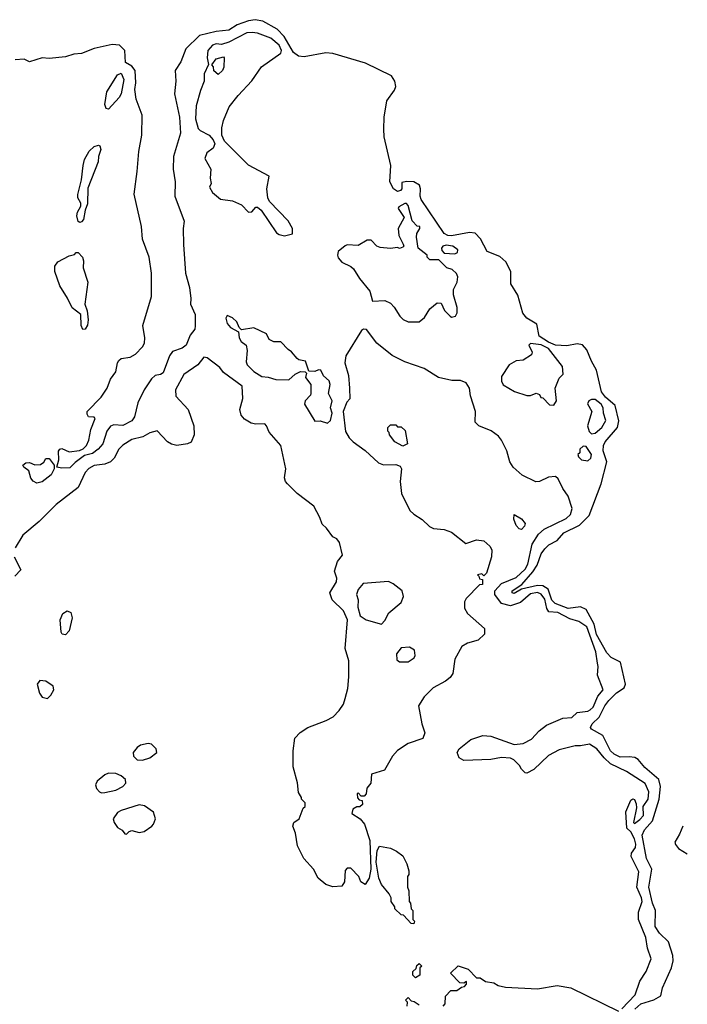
# Model space of a CAD drawing. Extents: x 2380107 to 2585170, y 384273 to 546161.
# Tile 311 of 331: x 2562230 to 2565949, y 481552 to 487037. Entities that reach past the tile are written whole.
import ezdxf

# ---------------------------------------------------------------- set-up
doc = ezdxf.new("R2010")
doc.units = 0

msp = doc.modelspace()

# ---------------------------------------------------------------- linework, layer by layer
at = {"layer": '0CON05XD'}
for points in [[(2565656, 481525), (2565691.2, 481555), (2565762.1, 481577.9), (2565801.2, 481598.8), (2565810.4, 481645), (2565861.9, 481755), (2565870, 481795), (2565867.8, 481825), (2565845, 481900), (2565795, 481948.1), (2565770.4, 481985), (2565772.7, 482075), (2565755, 482115.8), (2565734.1, 482205), (2565751.1, 482305), (2565722.3, 482365), (2565698, 482495), (2565711.5, 482525), (2565755.3, 482574.7), (2565792.5, 482695), (2565800, 482765), (2565790.9, 482805), (2565711.9, 482871.9), (2565675, 482915.6), (2565656.7, 482926.7), (2565625, 482931.8), (2565575, 482929.1), (2565541.5, 482945), (2565521.8, 482965), (2565478.9, 483048.9), (2565416, 483085), (2565410, 483095), (2565419.2, 483115), (2565458.6, 483151.4), (2565490.4, 483215), (2565512.5, 483245), (2565555, 483287.9), (2565597.5, 483315), (2565604.5, 483335), (2565577.6, 483457.6), (2565525, 483483.8), (2565501.1, 483511.1), (2565443.3, 483613.3), (2565430.8, 483670.8), (2565385, 483751.5), (2565355, 483766.8), (2565285, 483756.5), (2565212.3, 483785), (2565194.3, 483804.3), (2565174.3, 483864.3), (2565144.4, 483884.4), (2565115.3, 483885.3), (2565025.2, 483864.8), (2564985, 483840.8), (2564974.2, 483844.2), (2564972.9, 483855), (2565028.2, 483891.8), (2565088.8, 483961.2), (2565112.2, 483997.8), (2565135, 484061.4), (2565155, 484089.4), (2565178.3, 484111.7), (2565224.6, 484135.4), (2565261.2, 484178.8), (2565348.9, 484221.1), (2565402.9, 484275), (2565468.7, 484451.3), (2565500.9, 484575), (2565481.2, 484635), (2565481.4, 484665), (2565491.2, 484685), (2565561.1, 484765), (2565567, 484803), (2565547.7, 484887.7), (2565493.2, 484935), (2565471.9, 484965), (2565443.7, 485085), (2565415.4, 485135.4), (2565388.9, 485198.9), (2565365, 485225.4), (2565335, 485231.2), (2565278.7, 485221.3), (2565215, 485224.2), (2565175, 485240.9), (2565124.8, 485274.8), (2565111.8, 485341.7), (2565054.5, 485374.5), (2565032.5, 485402.5), (2565005, 485502), (2564965.4, 485565.4), (2564965.7, 485635), (2564938.7, 485688.7), (2564905, 485717.3), (2564835, 485745.5), (2564797.5, 485817.5), (2564768.1, 485848.1), (2564735, 485851.2), (2564635, 485832.5), (2564615, 485835.2), (2564595, 485847.1), (2564467.1, 486035), (2564460.3, 486055), (2564462.8, 486095), (2564457.8, 486115), (2564425, 486133.2), (2564386.3, 486136.3), (2564359.3, 486130.7), (2564359.4, 486095), (2564352, 486085), (2564335, 486081.1), (2564311.9, 486095), (2564291.8, 486135), (2564297.3, 486225), (2564260, 486385), (2564258.2, 486428.2), (2564260.9, 486495), (2564275.4, 486585), (2564318.8, 486645), (2564325.4, 486665), (2564319.2, 486695), (2564301.2, 486725), (2564155.9, 486795.9), (2563975, 486849.2), (2563935, 486852.7), (2563815, 486830.4), (2563783.5, 486833.5), (2563756.2, 486855), (2563704.2, 486944.2), (2563665, 486984.2), (2563585, 487028.9), (2563542.6, 487037.4), (2563505, 487031.9), (2563441.7, 487008.3), (2563395, 486979.2), (2563325, 486971.6), (2563231.1, 486948.9), (2563156.2, 486875), (2563127.7, 486802.3), (2563095.8, 486754.2), (2563099.4, 486695), (2563092.5, 486625), (2563119.7, 486495), (2563126.4, 486405), (2563086.4, 486275), (2563085.4, 486205), (2563095.5, 486134.5), (2563094.2, 486055), (2563146.2, 485915), (2563141.2, 485875), (2563143.1, 485785), (2563154.3, 485625), (2563175.4, 485545.4), (2563184, 485485), (2563181.7, 485451.7), (2563206.9, 485395), (2563207.6, 485332.4), (2563205, 485313.3), (2563180.3, 485279.7), (2563158.1, 485225), (2563135, 485206.7), (2563080.9, 485189.1), (2563064.5, 485165), (2563029.3, 485070.7), (2563015, 485060.8), (2562985, 485056), (2562965, 485036.2), (2562924.3, 484975), (2562887.8, 484902.2), (2562869.1, 484825), (2562855, 484802.5), (2562805, 484776.2), (2562755, 484780), (2562735, 484773.1), (2562714.6, 484745.4), (2562693.1, 484675), (2562667.8, 484645), (2562635, 484620), (2562590.9, 484609.1), (2562538.6, 484571.5), (2562508.9, 484541.1), (2562465, 484539.4), (2562437.5, 484545), (2562448.6, 484585), (2562446.4, 484633.6), (2562453.3, 484645), (2562465, 484648.8), (2562505, 484629.2), (2562562.4, 484637.6), (2562583.2, 484646.8), (2562602, 484665), (2562615.5, 484694.5), (2562625.8, 484754.2), (2562650, 484815), (2562645, 484822.5), (2562614.1, 484824.1), (2562605, 484840), (2562606.2, 484855), (2562684.6, 484935.4), (2562718.1, 484985), (2562735.8, 485035), (2562765.8, 485075), (2562774.3, 485125), (2562782.1, 485137.9), (2562795, 485150), (2562845, 485157.8), (2562875, 485173.3), (2562914.5, 485215), (2562925.4, 485235), (2562926.8, 485265), (2562915.4, 485334.6), (2562963.6, 485495), (2562964.1, 485625), (2562950.6, 485715), (2562913.8, 485815), (2562908.2, 485885), (2562868.4, 486065), (2562885, 486192.5), (2562893.4, 486303.4), (2562910, 486395), (2562911.4, 486505), (2562879.5, 486595), (2562872.1, 486647.9), (2562877.5, 486685), (2562873.3, 486755), (2562855, 486778.6), (2562819.2, 486799.2), (2562815.4, 486865), (2562785.5, 486895.5), (2562745, 486899), (2562645, 486877.1), (2562575, 486848.7), (2562531.2, 486845), (2562485, 486829.7), (2562395, 486820.6), (2562355, 486824), (2562285, 486803.3), (2562255, 486817.1), (2562205, 486813.1)], [(2563705, 485833.8), (2563750, 485845), (2563750, 485875), (2563726.4, 485916.4), (2563622.5, 486025), (2563612.5, 486045), (2563607.5, 486095), (2563620, 486165), (2563505, 486227.5), (2563370.7, 486360.7), (2563356.7, 486395), (2563356.7, 486435), (2563366.2, 486475), (2563397.7, 486552.3), (2563446.7, 486615), (2563524.1, 486695.9), (2563576.7, 486775), (2563685, 486851.2), (2563687.8, 486865), (2563675.4, 486895), (2563630, 486935), (2563555, 486961.4), (2563525, 486965.8), (2563495, 486964), (2563395, 486912), (2563355, 486898.8), (2563325, 486902), (2563305, 486895.7), (2563278.8, 486865), (2563274, 486824), (2563281.7, 486788.3), (2563257.5, 486735), (2563258, 486695), (2563236.7, 486643.3), (2563212.8, 486557.2), (2563210, 486485), (2563225, 486431.2), (2563235, 486420), (2563285, 486393.3), (2563307.5, 486367.5), (2563316.7, 486345), (2563307.7, 486322.3), (2563273.3, 486295), (2563262, 486265), (2563294, 486205), (2563291.2, 486155), (2563296.7, 486125), (2563287.5, 486105), (2563304, 486075), (2563348.3, 486038.3), (2563415, 486028.6), (2563466.5, 486006.5), (2563505, 485964.3), (2563522.3, 485967.7), (2563545, 485993.3), (2563555, 485993.3), (2563575.8, 485975.8), (2563660.4, 485850.5), (2563675, 485840), (2563705, 485833.8)], [(2563335, 486732.5), (2563311.7, 486751.7), (2563310, 486775), (2563300, 486785), (2563325, 486820), (2563365, 486830), (2563370, 486825), (2563367, 486773), (2563360, 486755), (2563335, 486732.5)], [(2562725, 486538), (2562712.6, 486542.6), (2562703.5, 486565), (2562715.8, 486635), (2562775, 486730), (2562795, 486740), (2562810.8, 486705), (2562796, 486625), (2562785, 486603.8), (2562725, 486538)], [(2562565, 485906.7), (2562555, 485912.5), (2562548, 485945), (2562551.2, 485965), (2562570.7, 485999.3), (2562570, 486015), (2562554.2, 486045), (2562554.2, 486064.2), (2562574.3, 486145), (2562582.9, 486225), (2562591.3, 486258.7), (2562616.7, 486305), (2562645, 486331.2), (2562669.3, 486339.3), (2562676.7, 486335), (2562681.2, 486315), (2562668.8, 486275), (2562667.1, 486245), (2562610.3, 486099.7), (2562608.3, 486011.7), (2562594, 485976), (2562585.7, 485925), (2562575, 485911.2), (2562565, 485906.7)], [(2564455, 485353.3), (2564485, 485377.5), (2564515, 485427.5), (2564555, 485460), (2564578.3, 485458.3), (2564597, 485417), (2564627.5, 485385), (2564635, 485380), (2564657.5, 485385), (2564666.7, 485405), (2564666.4, 485433.6), (2564647.5, 485505), (2564647.5, 485535), (2564666.7, 485575), (2564670, 485605), (2564663, 485623), (2564640, 485645), (2564610, 485655), (2564565, 485700), (2564515, 485700), (2564500, 485715), (2564500, 485725), (2564450, 485765), (2564440, 485825), (2564443, 485847), (2564460, 485875), (2564460, 485885), (2564445, 485887.5), (2564416.4, 485916.4), (2564395, 486002.5), (2564385, 486013.8), (2564375, 486014), (2564342.5, 485995), (2564337.5, 485985), (2564372.5, 485935), (2564337.5, 485875), (2564342.5, 485835), (2564367, 485787), (2564370, 485775), (2564365, 485770), (2564345, 485762.5), (2564335, 485767.5), (2564295, 485762.5), (2564238.3, 485768.3), (2564220, 485775), (2564188.3, 485808.3), (2564165, 485810), (2564115, 485780), (2564055, 485782.5), (2564043, 485777), (2564003.6, 485746.4), (2564000, 485725), (2564005, 485710), (2564025, 485687.5), (2564075, 485662.5), (2564089.3, 485649.3), (2564123.3, 485595), (2564180, 485525), (2564195, 485470), (2564265, 485472.5), (2564295, 485457.5), (2564316.4, 485436.4), (2564347.5, 485385), (2564366.4, 485366.4), (2564395, 485353.8), (2564455, 485353.3)], [(2564655, 485733.8), (2564669.2, 485740.8), (2564670, 485755), (2564643.3, 485775), (2564605, 485782), (2564587.5, 485775), (2564580, 485765), (2564581.7, 485751.7), (2564595, 485737.5), (2564655, 485733.8)], [(2562582.3, 485312.3), (2562573, 485333), (2562570, 485395), (2562522.6, 485432.6), (2562496.9, 485486.9), (2562454, 485555), (2562425.4, 485635.5), (2562425.7, 485665), (2562442.1, 485687.9), (2562505, 485722.5), (2562535, 485730), (2562545, 485740), (2562555, 485740), (2562580, 485715), (2562586.1, 485693.9), (2562583.3, 485655), (2562609.1, 485575), (2562593.5, 485453.5), (2562606.7, 485415), (2562612, 485365), (2562607.5, 485335), (2562595, 485312.5), (2562582.3, 485312.3)], [(2563945, 484790), (2563961.2, 484805), (2563971.2, 484845), (2563961.2, 484875), (2563971.2, 484915), (2563950, 484955), (2563960, 485005), (2563953.8, 485025), (2563922.5, 485052.5), (2563907.5, 485085), (2563895, 485087.5), (2563875, 485076.7), (2563840, 485080), (2563822.5, 485135), (2563785, 485142.5), (2563775, 485150), (2563745, 485187.5), (2563725, 485200), (2563685, 485242.5), (2563645, 485243.3), (2563620, 485255), (2563605, 485286.7), (2563535, 485320), (2563465, 485310), (2563452.5, 485322.5), (2563440, 485355), (2563415, 485376.7), (2563385, 485390), (2563377.5, 485375), (2563386.7, 485345), (2563405, 485323.3), (2563448.3, 485298.3), (2563453.3, 485265), (2563463.3, 485245), (2563492.5, 485225), (2563497.5, 485195), (2563491.2, 485131.2), (2563497.5, 485115), (2563535, 485077.5), (2563579.3, 485049.3), (2563615, 485046.2), (2563656.4, 485033.6), (2563729.3, 485030.7), (2563765, 485063.3), (2563795, 485077.5), (2563820, 485075), (2563827.5, 485067.5), (2563822.5, 485045), (2563852.5, 485005), (2563852.5, 484955), (2563850, 484945), (2563820, 484915), (2563817.5, 484895), (2563875, 484800), (2563903, 484803), (2563945, 484790)], [(2565585, 481527.1), (2565658.6, 481605), (2565685, 481681.2), (2565720.6, 481735), (2565748.6, 481805), (2565728.1, 481865), (2565718.1, 481925), (2565677.1, 482025), (2565678, 482065), (2565696.9, 482125), (2565693.9, 482146.1), (2565668.1, 482205), (2565679.5, 482289.5), (2565635.8, 482375), (2565638, 482395), (2565660.5, 482425), (2565661.8, 482445), (2565655, 482474.2), (2565635, 482512.5), (2565613, 482533), (2565606.7, 482625), (2565635, 482690), (2565645, 482697.5), (2565655, 482692.5), (2565665, 482670), (2565665.9, 482645.9), (2565650, 482565), (2565655, 482560), (2565685, 482581.9), (2565705.4, 482605), (2565703.1, 482655), (2565731.8, 482695), (2565735, 482736.7), (2565715, 482783.3), (2565609.7, 482849.7), (2565522.1, 482892), (2565485.6, 482925.6), (2565445.7, 482975.7), (2565405, 483001.4), (2565355, 482991.9), (2565325, 482992.9), (2565235, 482969.4), (2565175, 482937.5), (2565095, 482860), (2565055, 482840), (2565045, 482842.5), (2565025, 482862.5), (2565015, 482882.5), (2564982.5, 482915), (2564965, 482923.3), (2564915, 482928), (2564854.1, 482915.9), (2564705, 482911.2), (2564677.5, 482925), (2564667.5, 482955), (2564677.5, 482975), (2564742.7, 483027.3), (2564810.4, 483049.5), (2564855, 483046), (2564985, 482998.8), (2565035, 483006), (2565081.3, 483028.7), (2565124.6, 483075.4), (2565165, 483107.5), (2565255, 483145.8), (2565305, 483150.8), (2565335, 483177.8), (2565395, 483185.5), (2565407.5, 483192.5), (2565425, 483207.1), (2565450.7, 483269.3), (2565480, 483305), (2565448.8, 483385), (2565452.5, 483435), (2565448, 483452), (2565440.4, 483515), (2565390, 483655), (2565345, 483685.5), (2565295, 483700.5), (2565227.5, 483735), (2565178.3, 483738.3), (2565166.4, 483756.4), (2565155, 483809.5), (2565135, 483837.5), (2565115, 483845.8), (2565075, 483838.2), (2565019.8, 483790.2), (2564965, 483772.5), (2564914.5, 483784.4), (2564877.5, 483835), (2564877.5, 483855), (2564914.3, 483895.7), (2564995, 483930.5), (2565045, 483976.7), (2565060.4, 484005), (2565084.4, 484115.6), (2565119.5, 484170.5), (2565151.2, 484198.8), (2565275, 484258.1), (2565298.9, 484281.1), (2565308.6, 484315), (2565285, 484383.3), (2565255.6, 484425.6), (2565229.7, 484479.7), (2565215, 484493.3), (2565175, 484488.8), (2565125, 484464), (2565105, 484462), (2565029.3, 484499.3), (2564980, 484545), (2564960, 484575), (2564944.2, 484635), (2564914.4, 484694.4), (2564896.8, 484716.8), (2564857, 484747), (2564787.5, 484775), (2564767.5, 484795), (2564768.8, 484855), (2564741.7, 484941.7), (2564736.7, 484985), (2564717.5, 485015), (2564685, 485026.7), (2564637, 485027), (2564563.6, 485043.6), (2564483.6, 485093.6), (2564375, 485131.2), (2564305, 485166.2), (2564220, 485235), (2564161.7, 485311.7), (2564145, 485312.5), (2564133.9, 485306.1), (2564046.2, 485165), (2564041.2, 485125), (2564062.5, 485055), (2564067.5, 484985), (2564070, 484925), (2564053, 484907), (2564031.2, 484855), (2564044.2, 484744.2), (2564065, 484707.5), (2564087.5, 484685), (2564155, 484637.5), (2564229.3, 484569.3), (2564257, 484557), (2564325, 484560), (2564349.3, 484549.3), (2564357.5, 484535), (2564350, 484465), (2564357, 484397), (2564403.6, 484303.6), (2564425, 484282.5), (2564473, 484253), (2564513.6, 484213.6), (2564535, 484202.5), (2564595, 484197.5), (2564635, 484182.5), (2564715, 484120), (2564775, 484140), (2564815, 484133.3), (2564848.8, 484105), (2564860, 484085), (2564858, 484045), (2564830, 483955), (2564815, 483940), (2564805, 483950), (2564780, 483945), (2564788.3, 483938.3), (2564791.7, 483921.7), (2564808.3, 483918.3), (2564808.3, 483891.7), (2564791.7, 483888.3), (2564717, 483813), (2564707.5, 483795), (2564708.3, 483758.3), (2564725, 483730), (2564820, 483645), (2564820, 483615), (2564785, 483580), (2564725, 483563.3), (2564693.3, 483545), (2564654.2, 483475.8), (2564643.3, 483395), (2564627.7, 483372.3), (2564603, 483353), (2564532.5, 483315), (2564483.9, 483266.1), (2564452.5, 483215), (2564470, 483115), (2564487.5, 483065), (2564476.4, 483033.6), (2564395, 483006), (2564335, 482966.7), (2564307.5, 482935), (2564263, 482857), (2564190, 482835), (2564186.4, 482783.6), (2564163, 482757), (2564160, 482725), (2564148.3, 482711.7), (2564131.7, 482711.7), (2564115, 482730), (2564110, 482725), (2564111.7, 482701.7), (2564121.7, 482691.7), (2564138.3, 482688.3), (2564140, 482665), (2564125, 482652.5), (2564108.3, 482651.7), (2564085, 482640), (2564080, 482615), (2564126.4, 482586.4), (2564150, 482555), (2564180, 482465), (2564186.7, 482305), (2564177.5, 482255), (2564155, 482220), (2564130, 482235), (2564120, 482265), (2564075, 482310), (2564055, 482310), (2564043, 482297), (2564040, 482235), (2564025, 482210), (2563975, 482207.5), (2563935, 482220), (2563892.5, 482255), (2563867.5, 482305), (2563812.5, 482365), (2563777.5, 482435), (2563766.4, 482506.4), (2563752.5, 482545), (2563757.5, 482565), (2563786.7, 482585), (2563810, 482645), (2563820, 482655), (2563820, 482675), (2563800, 482695), (2563800, 482705), (2563783, 482733), (2563777, 482787)], [(2565205, 484890), (2565220, 484915), (2565212.5, 484985), (2565235, 485040), (2565257, 485063), (2565253.3, 485105), (2565176, 485205), (2565135, 485226.4), (2565075, 485234), (2565066, 485225), (2565084, 485185), (2565080.4, 485169.5), (2565035, 485140), (2564995, 485136.7), (2564957.5, 485115), (2564915, 485050), (2564913.6, 485023.6), (2564923.6, 485003.6), (2564986.4, 484966.4), (2565055, 484943.3), (2565076.4, 484943.6), (2565107, 484957), (2565125, 484950), (2565133.6, 484933.6), (2565145, 484930), (2565181.7, 484891.7), (2565205, 484890)], [(2563777, 482787), (2563753.3, 482875), (2563753.3, 482965), (2563763.3, 483035), (2563792.7, 483067.3), (2563835.8, 483094.2), (2563937.3, 483132.7), (2563975.8, 483154.2), (2564010.4, 483189.5), (2564033.3, 483225), (2564043.3, 483255), (2564058.3, 483311.7), (2564063.6, 483376.4), (2564063.3, 483465), (2564043.3, 483535), (2564056.4, 483693.6), (2564033.3, 483745), (2563971.2, 483805), (2563958, 483845), (2563994, 483905), (2563995.9, 483925.9), (2563984, 483965), (2564000.9, 484019.1), (2564028, 484055), (2564011.4, 484125), (2563996.2, 484145), (2563975, 484156.7), (2563940, 484205), (2563915, 484226.2), (2563902, 484265), (2563868.2, 484328.2), (2563775, 484398), (2563722.3, 484452.3), (2563711.2, 484465), (2563706, 484485), (2563712, 484535), (2563684.2, 484665), (2563619.7, 484739.7), (2563605.8, 484775), (2563595.6, 484785.6), (2563545.8, 484784.2), (2563520.3, 484790.3), (2563482.7, 484812.7), (2563463.6, 484833.6), (2563456.7, 484865), (2563473.3, 484926.7), (2563470, 484995), (2563365, 485071.2), (2563345, 485100), (2563275, 485153.8), (2563255, 485156.7), (2563222, 485115), (2563145, 485060), (2563097.1, 484975), (2563100, 484940), (2563169.4, 484865), (2563200, 484775), (2563201.1, 484725), (2563185, 484683.8), (2563165, 484674.2), (2563105, 484665.7), (2563075, 484671.9), (2563052.5, 484685), (2562995, 484746.2), (2562955, 484736), (2562915.9, 484714.1), (2562855, 484697.8), (2562805, 484667.5), (2562782.5, 484645), (2562755.5, 484595), (2562735, 484574.5), (2562705, 484562.1), (2562645, 484553.9), (2562615, 484537.3), (2562595.4, 484515), (2562555, 484431.4), (2562433.3, 484336.7), (2562338.8, 484241.2), (2562246.9, 484165), (2562205.5, 484094.4)], [(2565415, 484730), (2565435, 484733.3), (2565473.8, 484765), (2565496, 484805), (2565482.5, 484845), (2565481.2, 484875), (2565469.2, 484895), (2565435, 484922), (2565415, 484922), (2565400, 484915), (2565392.3, 484897.7), (2565417.5, 484855), (2565392.5, 484775), (2565403, 484743), (2565415, 484730)], [(2564365, 484662.5), (2564320, 484685), (2564290, 484725), (2564288.3, 484738.3), (2564280, 484745), (2564280, 484765), (2564295, 484780), (2564325, 484780), (2564335, 484770), (2564355, 484770), (2564378.3, 484748.3), (2564390, 484675), (2564365, 484662.5)], [(2565395, 484580), (2565412.5, 484595), (2565416.2, 484615), (2565385, 484660), (2565368.3, 484661.7), (2565350, 484645), (2565350, 484625), (2565340, 484615), (2565343, 484603), (2565360, 484585), (2565395, 484580)], [(2562325, 484456.2), (2562305, 484466.2), (2562292.7, 484482.7), (2562281.2, 484525), (2562252.5, 484545), (2562247.5, 484555), (2562265, 484568.8), (2562285, 484570), (2562315, 484557.5), (2562345, 484560), (2562365, 484572.5), (2562375, 484592.5), (2562395, 484592.5), (2562422.5, 484555), (2562421.2, 484535), (2562405, 484501.2), (2562355, 484463.8), (2562325, 484456.2)], [(2565025, 484197.5), (2565011.7, 484201.7), (2564995, 484220), (2564983.3, 484255), (2564985, 484280), (2565025, 484256.7), (2565045, 484230), (2565042.5, 484215), (2565025, 484197.5)], [(2562199.2, 484045), (2562237, 483973), (2562203, 483937)], [(2564245, 483670), (2564265, 483690), (2564287, 483733), (2564355, 483790), (2564367.5, 483825), (2564360, 483855), (2564310, 483895), (2564285, 483907.5), (2564143, 483897), (2564116.4, 483863.6), (2564106.7, 483835), (2564115.8, 483805), (2564113.3, 483765), (2564126.4, 483716.4), (2564160, 483695), (2564245, 483670)], [(2562485, 483610), (2562467.5, 483615), (2562461.2, 483625), (2562455.8, 483695), (2562469.7, 483730.3), (2562495, 483744.3), (2562514.4, 483734.4), (2562522.5, 483705), (2562505, 483632.5), (2562485, 483610)], [(2564395, 483460), (2564427, 483483), (2564432.5, 483495), (2564430, 483525), (2564401.7, 483541.7), (2564355, 483537.5), (2564330, 483505), (2564331.7, 483471.7), (2564345, 483460), (2564395, 483460)], [(2562385, 483256.7), (2562403.3, 483275), (2562420, 483305), (2562416.7, 483325), (2562375, 483353.3), (2562343, 483357), (2562327.5, 483335), (2562340, 483285), (2562355, 483264), (2562385, 483256.7)], [(2562915, 482912.5), (2562955, 482925.8), (2562993.8, 482955), (2562990, 482975), (2562965, 483002), (2562945, 483005.8), (2562903.3, 482995), (2562885, 482983.8), (2562862, 482955), (2562864, 482935), (2562884.4, 482914.4), (2562915, 482912.5)], [(2562685, 482730), (2562705, 482732.5), (2562765, 482745.7), (2562803.8, 482765), (2562820.8, 482785), (2562820, 482805), (2562795, 482826), (2562765, 482837.5), (2562725, 482840), (2562705, 482830), (2562661.2, 482795), (2562652, 482775), (2562658.8, 482755), (2562675, 482736.2), (2562685, 482730)], [(2562825, 482500), (2562840, 482515), (2562855, 482520), (2562895, 482510), (2562924.1, 482515.9), (2562965.6, 482544.4), (2562976, 482555), (2562987.1, 482585), (2562975, 482622), (2562925, 482657.5), (2562895, 482664), (2562795, 482632.5), (2562775, 482620), (2562751.2, 482585), (2562755.8, 482565), (2562775, 482538), (2562801.7, 482521.7), (2562815, 482502.5), (2562825, 482500)], [(2565923.5, 482544.1), (2565905, 482499.5), (2565880, 482455), (2565882.7, 482442.7), (2565901, 482421), (2565949.2, 482389.7)], [(2564425, 482000), (2564411.7, 482001.7), (2564368.3, 482048.3), (2564355, 482050), (2564320, 482085), (2564320, 482095), (2564300, 482125), (2564300, 482145), (2564288.3, 482168.3), (2564245, 482220), (2564230, 482255), (2564216.7, 482345), (2564220.7, 482409.3), (2564235, 482432.5), (2564295, 482422.5), (2564330, 482405), (2564365, 482380), (2564387.5, 482335), (2564397.5, 482295), (2564397.5, 482275), (2564390, 482265), (2564390, 482205), (2564397.5, 482185), (2564400, 482125), (2564407.5, 482115), (2564410, 482085), (2564420, 482075), (2564420, 482025), (2564430, 482015), (2564425, 482000)], [(2564435, 481700), (2564420, 481715), (2564420, 481735), (2564438.3, 481751.7), (2564441.7, 481768.3), (2564455, 481780), (2564470, 481765), (2564460, 481755), (2564460, 481715), (2564435, 481700)], [(2564588.3, 481541.7), (2564600, 481555), (2564601.7, 481598.3), (2564631.7, 481628.3), (2564665, 481630), (2564691.7, 481648.3), (2564708.3, 481651.7), (2564720, 481665), (2564720, 481680), (2564705, 481670), (2564681.7, 481671.7), (2564630, 481725), (2564673, 481767), (2564728.3, 481748.3), (2564775, 481700), (2564795, 481700), (2564825, 481680), (2564871.7, 481671.7), (2564895, 481657.5), (2564937, 481647), (2565115, 481638.8), (2565225, 481656.2), (2565300, 481645), (2565565, 481514.2)], [(2564388.3, 481541.7), (2564390, 481565), (2564380, 481575), (2564395, 481590), (2564411.7, 481571.7), (2564428.3, 481568.3), (2564455, 481550)]]:
    msp.add_lwpolyline(points, dxfattribs=at)

doc.saveas('drawing.dxf')
